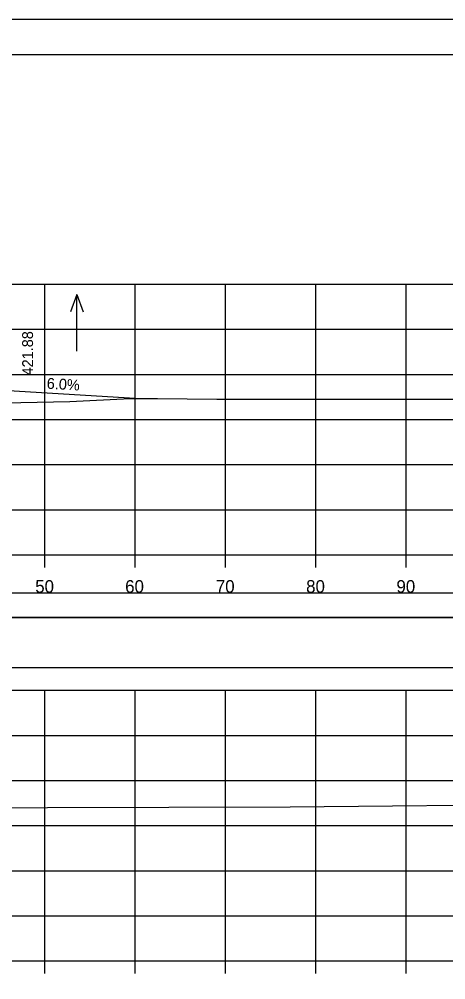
# Model space of a CAD drawing. Extents: x 1371057 to 1372761, y 380005 to 390517.
# Drawn here: x 1371608 to 1371655.3, y 388432.2 to 388538.6 of the extents above; entities that cross this region are included whole.
import ezdxf

# ---------------------------------------------------------------- set-up
doc = ezdxf.new("R2010")
doc.units = 0
for name, color, linetype in [('R_Axis', 7, 'Continuous'), ('R_Axis Annot', 7, 'Continuous'), ('R_Border', 7, 'Continuous'), ('R_Detour', 7, 'Continuous'), ('R_Dimension', 7, 'Continuous'), ('R_Drive', 7, 'Continuous'), ('R_Exist Surface', 7, 'Continuous'), ('R_Grid', 7, 'Continuous'), ('R_No Plot', 7, 'Continuous'), ('R_Water Annot', 7, 'Continuous'), ('R_Xsect Elev', 7, 'Continuous')]:
    doc.layers.add(name, color=color, linetype=linetype)

msp = doc.modelspace()

# ---------------------------------------------------------------- linework, layer by layer
at = {"layer": 'R_Axis'}
for p, q in [((1371410.87, 388479.24), (1371710.87, 388479.24)), ((1371610.87, 388477.84), (1371610.87, 388479.24)), ((1371620.87, 388477.84), (1371620.87, 388479.24)), ((1371630.87, 388477.84), (1371630.87, 388479.24)), ((1371640.87, 388477.84), (1371640.87, 388479.24)), ((1371650.87, 388477.84), (1371650.87, 388479.24)), ((1371410.87, 388434.24), (1371710.87, 388434.24)), ((1371610.87, 388432.84), (1371610.87, 388434.24)), ((1371620.87, 388432.84), (1371620.87, 388434.24)), ((1371630.87, 388432.84), (1371630.87, 388434.24)), ((1371640.87, 388432.84), (1371640.87, 388434.24)), ((1371650.87, 388432.84), (1371650.87, 388434.24))]:
    msp.add_line(p, q, dxfattribs=at)
at = {"layer": 'R_Border'}
msp.add_line((1371402.87, 388534.7), (1371719.05, 388534.7), dxfattribs=at)
at = {"layer": 'R_Detour'}
msp.add_lwpolyline([(1371407.72, 388472.29), (1371714.03, 388472.29), (1371714.03, 388474.99), (1371407.72, 388474.99)], close=True, dxfattribs=at)
at = {"layer": 'R_Dimension'}
msp.add_lwpolyline([(1371407.72, 388466.77), (1371714.03, 388466.77), (1371714.03, 388472.29), (1371407.72, 388472.29)], close=True, dxfattribs=at)
at = {"layer": 'R_Drive'}
msp.add_line((1371620.87, 388496.57), (1371604.82, 388497.53), dxfattribs=at)
at = {"layer": 'R_Exist Surface'}
for points in [[(1371598.21, 388495.97), (1371608.2, 388496.14), (1371613.63, 388496.25), (1371620.31, 388496.57), (1371623.35, 388496.56), (1371629.92, 388496.5), (1371640.08, 388496.5), (1371677.98, 388496.51), (1371685.72, 388496.42), (1371695.12, 388496.43), (1371703.93, 388496.41), (1371710.87, 388496.37)], [(1371598.77, 388451.12), (1371611.14, 388451.24), (1371638.01, 388451.31), (1371668.24, 388451.63), (1371680.03, 388451.5), (1371682.76, 388451.44), (1371684.33, 388451.44), (1371697.26, 388451.39), (1371700.52, 388451.39), (1371700.64, 388451.39), (1371710.87, 388451.37)]]:
    msp.add_lwpolyline(points, dxfattribs=at)
at = {"layer": 'R_Grid'}
for p, q in [((1371410.87, 388509.24), (1371710.87, 388509.24)), ((1371610.87, 388479.24), (1371610.87, 388509.24)), ((1371620.87, 388479.24), (1371620.87, 388509.24)), ((1371630.87, 388479.24), (1371630.87, 388509.24)), ((1371640.87, 388479.24), (1371640.87, 388509.24)), ((1371650.87, 388479.24), (1371650.87, 388509.24)), ((1371410.87, 388504.24), (1371710.87, 388504.24)), ((1371410.87, 388499.24), (1371710.87, 388499.24)), ((1371410.87, 388494.24), (1371710.87, 388494.24)), ((1371410.87, 388489.24), (1371710.87, 388489.24)), ((1371410.87, 388484.24), (1371710.87, 388484.24)), ((1371410.87, 388479.24), (1371710.87, 388479.24)), ((1371410.87, 388464.24), (1371710.87, 388464.24)), ((1371610.87, 388434.24), (1371610.87, 388464.24)), ((1371620.87, 388434.24), (1371620.87, 388464.24)), ((1371630.87, 388434.24), (1371630.87, 388464.24)), ((1371640.87, 388434.24), (1371640.87, 388464.24)), ((1371650.87, 388434.24), (1371650.87, 388464.24)), ((1371410.87, 388459.24), (1371710.87, 388459.24)), ((1371410.87, 388454.24), (1371710.87, 388454.24)), ((1371410.87, 388449.24), (1371710.87, 388449.24)), ((1371410.87, 388444.24), (1371710.87, 388444.24)), ((1371410.87, 388439.24), (1371710.87, 388439.24)), ((1371410.87, 388434.24), (1371710.87, 388434.24))]:
    msp.add_line(p, q, dxfattribs=at)
at = {"layer": 'R_No Plot'}
msp.add_line((1371390.47, 388538.6), (1371723.8, 388538.6), dxfattribs=at)
for points in [[(1371390.46, 388538.6), (1371723.8, 388538.6), (1371723.8, 388325.26), (1371390.46, 388325.26)], [(1371636.79, 388534.7), (1371656.41, 388534.7), (1371656.41, 388524.82), (1371672.52, 388524.82), (1371695.72, 388524.82), (1371695.84, 388496.66), (1371719.05, 388496.66), (1371719.05, 388329.24), (1371402.87, 388329.24), (1371402.87, 388534.7)]]:
    msp.add_lwpolyline(points, close=True, dxfattribs=at)
at = {"layer": 'R_Water Annot'}
for p, q in [((1371614.41, 388508.09), (1371613.71, 388506.17)), ((1371614.41, 388501.81), (1371614.41, 388508.09)), ((1371614.41, 388508.09), (1371615.11, 388506.17))]:
    msp.add_line(p, q, dxfattribs=at)

# ---------------------------------------------------------------- texts
at = {"layer": 'R_Axis Annot'}
for s, p in [('50', (1371609.79, 388475.04)), ('60', (1371619.75, 388475.04)), ('70', (1371629.79, 388475.04)), ('80', (1371639.79, 388475.04)), ('90', (1371649.79, 388475.04))]:
    msp.add_text(s, height=1.4, dxfattribs=at).set_placement(p)
at = {"layer": 'R_Xsect Elev'}
for s, rotation, p in [('421.88', 90, (1371609.55, 388499.12)), ('6.0%', 356.5664, (1371611.04, 388497.66))]:
    msp.add_text(s, height=1.2, rotation=rotation, dxfattribs=at).set_placement(p)

doc.saveas('drawing.dxf')
